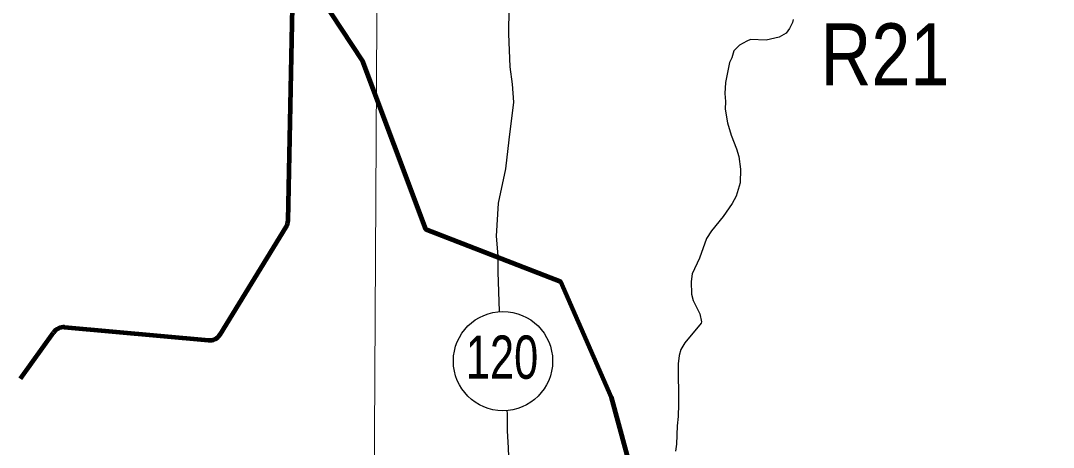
# Model space of a CAD drawing. Extents: x 553962 to 842807, y 8883888 to 9032388.
# Drawn here: x 716710 to 725065, y 8951050 to 8954501 of the extents above; entities that cross this region are included whole.
import ezdxf
from ezdxf.enums import TextEntityAlignment as Align

# ---------------------------------------------------------------- set-up
doc = ezdxf.new("R2010")
doc.units = 0
doc.header["$LTSCALE"] = 200
for name, color, linetype, lineweight in [('1', 7, 'Continuous', 13), ('12', 7, 'Continuous', 25), ('24', 7, 'Continuous', 25), ('48', 7, 'Continuous', 25), ('7', 7, 'Continuous', 90), ('9', 7, 'Continuous', 90)]:
    doc.layers.add(name, color=color, linetype=linetype, lineweight=lineweight)

msp = doc.modelspace()

# ---------------------------------------------------------------- linework, layer by layer
at = {"layer": '1'}
msp.add_lwpolyline([(719978.9, 9023574.5), (719561.6, 8949232.2), (719215.6, 8890710.6)], dxfattribs=at)
at = {"layer": '12'}
for points in [[(720684.2, 8954796.2), (720682.7, 8954789), (720658.4, 8954603.2), (720655.8, 8954395.5), (720668.3, 8954128.7), (720687.2, 8953986.8), (720697.4, 8953841), (720660.5, 8953536.3)], [(720660.5, 8953536.3), (720632.3, 8953303.6), (720574.4, 8953024), (720557, 8952757.4), (720570, 8952598.7), (720569.9, 8952467.6), (720580.3, 8952151.6)], [(720644.9, 8951350), (720646.6, 8951317.5), (720645, 8951184.2), (720655.2, 8951046.6), (720660.7, 8950896.5), (720676.6, 8950767.3), (720679.5, 8950698.6), (720720, 8950234.3), (720748.8, 8950083.7), (720750.6, 8950010.8), (720756.6, 8949959.2), (720786.4, 8949804.4), (720801.7, 8949671.1), (720822.7, 8949598), (720833.3, 8949529.3), (720830.9, 8949456.4), (720814.3, 8949323), (720797.8, 8949224.2)]]:
    msp.add_lwpolyline(points, dxfattribs=at)
at = {"layer": '24'}
for points in [[(722961.1, 8954509.7), (722954.3, 8954487.2), (722929.7, 8954436.7), (722902.1, 8954398.9), (722845.5, 8954368.8), (722742.5, 8954343.8), (722614.1, 8954347.3), (722585.1, 8954336.2), (722525.4, 8954301.6), (722481.1, 8954255.8), (722462.5, 8954199.1), (722445.9, 8954162.3), (722412.2, 8954002), (722407.1, 8953910.7), (722412.4, 8953847.7), (722409.8, 8953784.7), (722428.2, 8953674.3), (722458.8, 8953575.1), (722502.9, 8953464.5), (722521.8, 8953401.6), (722533.8, 8953298.8), (722531.8, 8953188.4), (722498.4, 8953081.4), (722466, 8953022.2), (722392.6, 8952917.1), (722298.6, 8952801.5), (722258.6, 8952737.9), (722201.2, 8952579.7), (722143.9, 8952454), (722134, 8952391.1), (722136.5, 8952288.2), (722149.9, 8952237.2), (722206.1, 8952129.9), (722219.2, 8952064.8), (722214.7, 8952053.4), (722083.3, 8951895.2), (722050.7, 8951840.8)], [(722050.7, 8951840.8), (722038.6, 8951793.3), (722030.8, 8951726.5), (722032.3, 8951398.8), (722028.7, 8951299.8), (722021.7, 8951225.2), (722016.1, 8951074.9), (722008, 8951019.3)]]:
    msp.add_lwpolyline(points, dxfattribs=at)
at = {"layer": '48'}
msp.add_circle((720612.5, 8951747.7), 401.3, dxfattribs=at)
at = {"layer": '7'}
for p, q in [((718873.8, 8952884.6), (718913.7, 8954834.5)), ((718324.5, 8951963), (718859, 8952834.4)), ((716710.3, 8951605.7), (716975.8, 8951979.6)), ((717066.3, 8952021.2), (718230.2, 8951915.7))]:
    msp.add_line(p, q, dxfattribs=at)
for centre, start, end in [((718773.8, 8952886.7), 328.47265, 358.82557), ((717057.3, 8951921.6), 84.82065, 144.61852), ((718239.2, 8952015.3), 264.82065, 328.47265)]:
    msp.add_arc(centre, 100, start, end, dxfattribs=at)
at = {"layer": '9'}
msp.add_lwpolyline([(717295.3, 8959630.3), (717636.9, 8956393.6), (717537.2, 8955887), (718376.1, 8955487), (718808.6, 8955185.8), (719472.1, 8954177.6), (719984.6, 8952814.2), (721077.3, 8952390.4), (721486.8, 8951456.6), (721666.8, 8950799.8), (721718.4, 8950547.1), (727920.4, 8947850.3), (733274.5, 8948007.9), (737635.8, 8948628.8)], dxfattribs=at)

# ---------------------------------------------------------------- texts
at = {"layer": '48', "width": 0.75}
msp.add_text('120', height=350, dxfattribs=at).set_placement((720604.8, 8951604.3), align=Align.CENTER)
at = {"layer": '9', "width": 0.85}
msp.add_text('R21', height=500, dxfattribs=at).set_placement((723703.3, 8953979.1), align=Align.CENTER)

doc.saveas('drawing.dxf')
